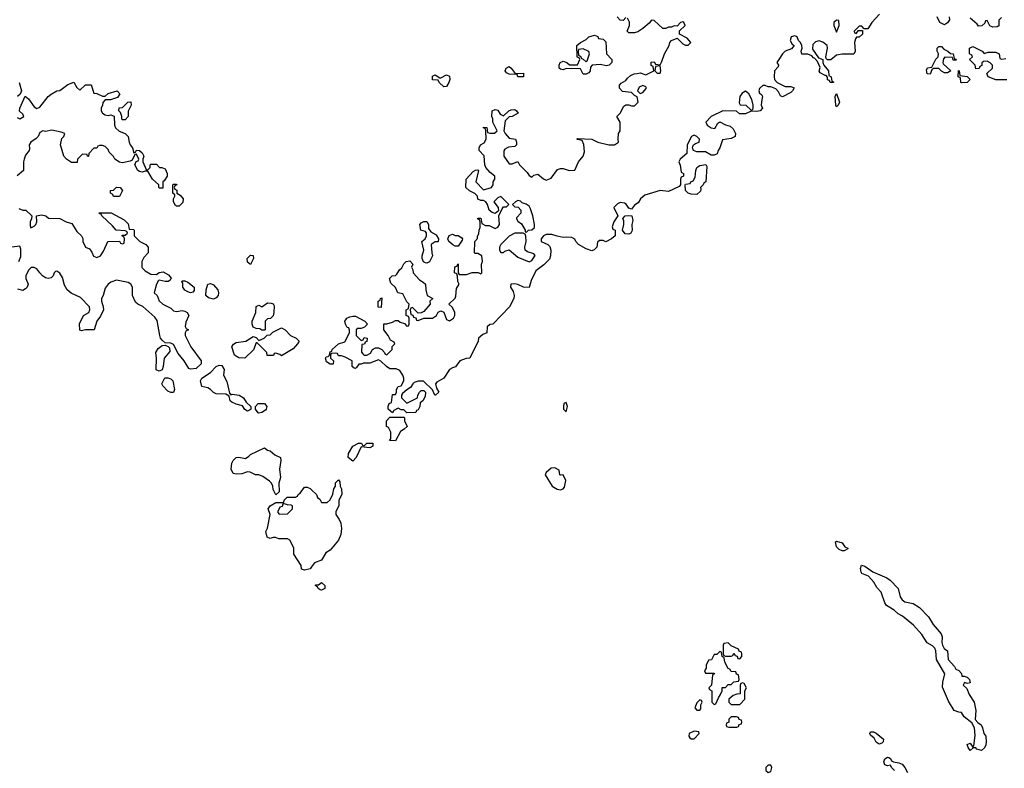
# Model space of a CAD drawing. Header units: inches. Extents: x 2601682 to 2755810, y 449311 to 584050.
# Tile 372 of 505: x 2707948 to 2714871, y 501264 to 506531. Entities that reach past the tile are written whole.
import ezdxf

# ---------------------------------------------------------------- set-up
doc = ezdxf.new("R2010")
doc.units = ezdxf.units.IN
doc.header["$MEASUREMENT"] = 0
doc.layers.add('C7500', color=7, linetype='Continuous')
doc.layers.add('C7510', color=7, linetype='Continuous')

msp = doc.modelspace()

# ---------------------------------------------------------------- linework, layer by layer
at = {"layer": 'C7500', "color": 2, "elevation": 2}
for points in [[(2707930, 505842), (2707950, 505834), (2707978, 505850), (2707970, 505866), (2707948, 505888), (2707948.4, 505908.4), (2707987.3, 505992.7), (2708010, 505974), (2708050, 505918), (2708070, 505906), (2708090, 505916), (2708148.7, 505990), (2708170, 506006), (2708210, 506031.3), (2708230, 506032), (2708286, 506074), (2708330, 506092), (2708350, 506054), (2708370, 506034), (2708410, 506072), (2708450, 506072), (2708470, 506014), (2708490, 506012), (2708530, 505994), (2708550, 505994), (2708570, 506012), (2708634, 506030), (2708652, 506010), (2708636.9, 505983.1), (2708587.3, 505967.3), (2708550, 505966), (2708532.7, 505947.3), (2708531.6, 505928.4), (2708522, 505910), (2708522, 505890), (2708530, 505874), (2708550, 505862), (2708570, 505858), (2708590, 505862), (2708612.7, 505852.7), (2708614, 505790), (2708622, 505770), (2708646.8, 505746.8), (2708690, 505731.3), (2708712, 505710), (2708718, 505670), (2708724.7, 505650), (2708742, 505630), (2708750, 505594), (2708762, 505598), (2708770, 505614), (2708791.3, 505611.3), (2708810, 505594), (2708822, 505570), (2708814, 505550), (2708814, 505530), (2708838, 505478), (2708850, 505474), (2708866, 505490), (2708866, 505510), (2708870, 505514), (2708910, 505514), (2708932, 505492), (2708948, 505492), (2708970, 505482), (2708984.7, 505450), (2708984.7, 505430), (2708963.6, 505396.4), (2708954, 505390), (2708954, 505346), (2708930, 505346), (2708926, 505350), (2708926, 505370), (2708882, 505410), (2708850, 505466), (2708830, 505466), (2708810, 505458), (2708790, 505462), (2708778, 505470), (2708758, 505510), (2708767.3, 505532.7), (2708782, 505538), (2708786, 505550), (2708770, 505586), (2708758, 505582), (2708738, 505542), (2708724.7, 505535.3), (2708670, 505524), (2708649.3, 505529.3), (2708618, 505550), (2708608.4, 505568.4), (2708578, 505598), (2708570, 505618), (2708550, 505638), (2708530, 505646), (2708510, 505646), (2708498, 505642), (2708490, 505626), (2708470, 505626), (2708434, 505590), (2708431.6, 505568.4), (2708426, 505570), (2708422, 505582), (2708390, 505586), (2708354, 505550), (2708352.7, 505527.3), (2708312.7, 505527.3), (2708278, 505550), (2708258, 505570), (2708235.3, 505650), (2708245.2, 505694.8), (2708258, 505710), (2708266, 505730), (2708240.4, 505740.4), (2708173.2, 505753.2), (2708130, 505744), (2708110, 505748), (2708090, 505738), (2708078, 505710), (2708064.5, 505695.5), (2708026, 505670), (2708016, 505650), (2708018, 505622), (2708014, 505610), (2707990, 505578), (2707980.4, 505550), (2707975.5, 505530), (2707976, 505470), (2707930, 505433.2)], [(2707944.7, 506090), (2707962, 506030), (2707952.7, 506007.3), (2707934, 505990)], [(2707942, 505202), (2707970, 505191.3), (2707992, 505190), (2708034, 505150), (2708032, 505130), (2708022, 505110), (2708021, 505081), (2708026, 505066), (2708050, 505078), (2708062, 505090), (2708068.7, 505110), (2708066, 505150), (2708102, 505158), (2708131.3, 505151.3), (2708150, 505134), (2708230, 505132), (2708274, 505110), (2708316, 505096), (2708350, 505042), (2708382, 505010), (2708392.7, 504992.7), (2708392, 504970), (2708411.6, 504931.6), (2708438.8, 504918.8), (2708455.3, 504895.3), (2708467.3, 504867.3), (2708490, 504858), (2708515.3, 504870), (2708536.5, 504903.5), (2708568.4, 504971.6), (2708650, 504974), (2708658, 504958), (2708670, 504954), (2708682, 504958), (2708686, 504990), (2708682, 505002), (2708666, 505010), (2708670, 505014), (2708690, 505014), (2708706, 505030), (2708702, 505042), (2708690, 505046), (2708626, 505050), (2708600.4, 505080.4), (2708526, 505150), (2708522, 505162), (2708510, 505166), (2708507.3, 505172.7), (2708591.6, 505171.6), (2708683.6, 505123.6), (2708710, 505094), (2708718, 505058), (2708750, 505054), (2708754, 505050), (2708754, 505010), (2708794, 504970), (2708834, 504950), (2708852, 504930), (2708852, 504890), (2708822, 504858), (2708806.8, 504830), (2708806, 504790), (2708810, 504784.7), (2708830, 504764.7), (2708870, 504741), (2708910, 504738), (2708930, 504751.3), (2708956.9, 504756.9), (2708995.3, 504735.3), (2709012.7, 504712.7), (2709003.6, 504696.4), (2708991.1, 504688.9), (2708970, 504688.7), (2708930, 504698), (2708924.7, 504695.3), (2708911.3, 504670), (2708894, 504610), (2708914, 504590), (2708930, 504554), (2708954, 504530), (2709010, 504502), (2709030, 504482), (2709050, 504478), (2709090, 504486), (2709110, 504481), (2709124.7, 504470), (2709138, 504450), (2709116, 504404), (2709112, 504372), (2709118, 504358), (2709134, 504350), (2709118, 504342), (2709112, 504328), (2709111.3, 504310), (2709151, 504230), (2709224.7, 504130), (2709224.7, 504110), (2709190, 504077.2), (2709150, 504073.2), (2709138, 504078), (2709105.2, 504130), (2709063.2, 504183.2), (2709030, 504246), (2709010, 504255.3), (2708970, 504258), (2708950, 504275.3), (2708939, 504290), (2708933.2, 504310), (2708915.6, 504415.6), (2708898, 504438), (2708814, 504514), (2708778, 504530), (2708763.2, 504543.2), (2708741.2, 504590), (2708741.2, 504650), (2708729, 504670), (2708710, 504682.7), (2708630, 504698), (2708590, 504683.7), (2708570.8, 504670), (2708550, 504642), (2708534.8, 504590), (2708522.8, 504570), (2708522.8, 504550), (2708536.3, 504510), (2708537.3, 504490), (2708515.9, 504444.1), (2708490.9, 504409.1), (2708471.3, 504350), (2708410, 504349), (2708383.1, 504343.1), (2708370, 504346), (2708369.4, 504390.6), (2708398, 504450), (2708434, 504470), (2708442, 504490), (2708439, 504510), (2708375.5, 504575.5), (2708310, 504606), (2708282.7, 504630), (2708263, 504663), (2708250, 504718), (2708230, 504748.7), (2708210, 504762), (2708201, 504759), (2708191.1, 504748.9), (2708184.7, 504730), (2708170, 504715.3), (2708149.3, 504709.3), (2708130, 504715.3), (2708109.2, 504729.2), (2708089.4, 504749.4), (2708070, 504779), (2708050, 504788.7), (2708030, 504788.7), (2708010, 504768), (2707991.3, 504730), (2707991.3, 504710), (2708006.8, 504670), (2708000.7, 504650), (2707990, 504637.2), (2707970, 504626.6), (2707934.8, 504634.8)], [(2707942, 504830), (2707955.3, 504864.7), (2707956, 504916), (2707950, 504938), (2707894, 504930)], [(2710000, 502681.6), (2709990, 502668.7), (2709950, 502658), (2709930, 502666), (2709928, 502690), (2709875.3, 502770), (2709874.6, 502814.6), (2709848.4, 502868.4), (2709830, 502878), (2709770, 502878), (2709747.3, 502887.3), (2709730, 502888), (2709710, 502882), (2709688.7, 502890), (2709678, 502930), (2709690, 502954), (2709708.7, 503050), (2709695.3, 503090), (2709708.9, 503111.1), (2709750, 503134), (2709806, 503134), (2709808.4, 503151.6), (2709828.4, 503171.6), (2709887.3, 503172.7), (2709902, 503178), (2709906, 503190), (2709920.4, 503199.6), (2709950, 503242), (2709970, 503242), (2709990, 503232), (2710000, 503222.5)]]:
    msp.add_lwpolyline(points, dxfattribs=at)
for points in [[(2708670, 505826), (2708666, 505830), (2708666, 505850), (2708658, 505878), (2708646, 505890), (2708648.4, 505911.6), (2708670, 505914), (2708708.4, 505951.6), (2708730, 505952), (2708731.1, 505928.9), (2708711.6, 505888.4), (2708711.3, 505850), (2708690, 505826)], [(2708650, 505286), (2708607.3, 505287.3), (2708602, 505302), (2708586, 505310), (2708586, 505330), (2708607.3, 505332.7), (2708630, 505352), (2708654, 505350), (2708672, 505330)], [(2709050, 505218), (2709043.1, 505223.1), (2709028.7, 505250), (2709028.7, 505271.3), (2709038, 505290), (2709038, 505298), (2709026, 505310), (2709026, 505370), (2709030, 505374), (2709050, 505374), (2709054, 505370), (2709038, 505362), (2709034, 505350), (2709038, 505338), (2709052.7, 505332.7), (2709054, 505310), (2709076.9, 505296.9), (2709098, 505270), (2709095.3, 505244.7), (2709070, 505218)], [(2709570, 504808), (2709550, 504826), (2709548, 504850), (2709570, 504874), (2709590, 504872), (2709591.3, 504850)], [(2709150, 504609.2), (2709130, 504615.3), (2709109.1, 504629.1), (2709095.3, 504650), (2709096.4, 504676.4), (2709088, 504690), (2709090, 504694), (2709110, 504694), (2709130, 504684.7), (2709176, 504650), (2709175.3, 504624.7), (2709165.4, 504614.6)], [(2709310, 504565.2), (2709274.6, 504574.6), (2709258, 504590), (2709259, 504630), (2709270, 504671.3), (2709290, 504676), (2709310, 504666), (2709340.7, 504630), (2709346.8, 504610), (2709342.8, 504590), (2709330, 504574)], [(2709650, 504346), (2709636.4, 504356.4), (2709610, 504358), (2709590, 504368), (2709582, 504390), (2709582, 504410), (2709608.7, 504470), (2709610, 504514), (2709630, 504522), (2709650, 504512), (2709690, 504538), (2709716.9, 504536.9), (2709731.1, 504531.1), (2709736.9, 504516.9), (2709736, 504470), (2709730, 504448), (2709711.1, 504428.9), (2709690, 504426), (2709674, 504410), (2709674, 504350), (2709670, 504346)], [(2709790, 504166), (2709776.4, 504176.4), (2709750, 504186), (2709738, 504182), (2709731.6, 504168.4), (2709688, 504168), (2709686, 504190), (2709618, 504258), (2709610, 504258), (2709592.7, 504207.3), (2709530, 504149), (2709490, 504153.2), (2709458, 504170), (2709439, 504230), (2709452.5, 504247.5), (2709470, 504258.8), (2709538, 504270), (2709590, 504302), (2709610, 504294), (2709630, 504274), (2709666, 504290), (2709687.3, 504312.7), (2709710, 504314), (2709728.4, 504331.6), (2709790, 504362), (2709814, 504350), (2709852, 504310), (2709892, 504290), (2709914, 504270), (2709902, 504250), (2709870, 504215.3)], [(2708930, 504058), (2708908.4, 504068.4), (2708909.3, 504150), (2708905.2, 504190), (2708922, 504218), (2708950, 504238), (2708970, 504242), (2708992.7, 504232.7), (2709002, 504222), (2709003.6, 504196.4), (2708964.7, 504150), (2708958, 504090), (2708950, 504068)], [(2709432.7, 503892.7), (2709443.1, 503896.9), (2709490.6, 503890.6), (2709522, 503870), (2709541, 503841), (2709574, 503810), (2709574, 503790), (2709570, 503788), (2709550, 503778), (2709530, 503788.7), (2709515.3, 503815.3), (2709470, 503825.2), (2709440.2, 503840.2), (2709428.7, 503850), (2709422, 503882), (2709396.5, 503896.5), (2709330, 503899.3), (2709310, 503909.2), (2709290, 503929.2), (2709270, 503941.2), (2709229.3, 503949.3), (2709219, 503990), (2709228.7, 504010), (2709288.7, 504050), (2709329.4, 504090.6), (2709350, 504101), (2709370, 504098), (2709386, 504070), (2709381, 504030), (2709404.7, 503984.7), (2709423.6, 503903.6)], [(2709010, 503908), (2708990, 503918), (2708954.6, 503954.6), (2708948, 503970), (2708969, 504011), (2708990.9, 504010.9), (2709010, 504004.7), (2709024.7, 503990), (2709036, 503930), (2709030, 503908.7)], [(2709630, 503762), (2709624.7, 503764.7), (2709606, 503790), (2709606, 503810), (2709626, 503830), (2709670, 503831.3), (2709684.7, 503810), (2709682, 503790), (2709676.9, 503783.1), (2709650, 503768)], [(2709750, 503188), (2709730, 503226), (2709728, 503250), (2709718, 503270), (2709704.7, 503284.7), (2709658, 503318), (2709630, 503329), (2709606, 503330), (2709568.9, 503348.9), (2709550, 503349), (2709510, 503335.1), (2709473.6, 503333.6), (2709450, 503338), (2709434, 503370), (2709439, 503410), (2709449.4, 503430.6), (2709469.5, 503450.5), (2709490, 503454), (2709535.3, 503444.7), (2709560.4, 503459.6), (2709570, 503472), (2709670, 503518), (2709690, 503502), (2709710, 503498), (2709742, 503470), (2709782, 503450), (2709784.7, 503430), (2709774.8, 503370), (2709781, 503310), (2709771.3, 503270), (2709772, 503210)], [(2709810, 503126), (2709798, 503122), (2709792.7, 503107.3), (2709778, 503102), (2709762, 503070), (2709763.6, 503063.6), (2709772.7, 503052.7), (2709830, 503054), (2709866, 503090), (2709866, 503110), (2709856.4, 503116.4), (2709830, 503118)]]:
    msp.add_lwpolyline(points, close=True, dxfattribs=at)
at = {"layer": 'C7510', "color": 2, "elevation": 2}
for points in [[(2713994, 506570), (2713938, 506510), (2713910, 506466), (2713886, 506466), (2713870, 506486), (2713850, 506486), (2713814, 506450), (2713818, 506438), (2713830, 506434), (2713846, 506454), (2713874, 506454), (2713874, 506430), (2713850, 506408.7), (2713832, 506408), (2713823.6, 506396.4), (2713818, 506370), (2713822, 506310), (2713812, 506288), (2713730.9, 506289.1), (2713690, 506282), (2713650.7, 506249.3), (2713628, 506248), (2713618, 506258), (2713615.3, 506270), (2713628, 506330), (2713626, 506350), (2713593.6, 506373.6), (2713570, 506382), (2713544, 506376), (2713524.5, 506355.5), (2713523, 506323), (2713563.6, 506263.6), (2713594, 506250), (2713594, 506230), (2713602, 506210), (2713634, 506170), (2713638, 506138), (2713654, 506130), (2713658, 506098), (2713670, 506094), (2713670, 506088), (2713646, 506090), (2713642, 506102), (2713628.4, 506108.4), (2713627.3, 506127.3), (2713618, 506138), (2713610, 506138), (2713576.4, 506156.4), (2713569, 506169), (2713575.3, 506195.3), (2713556.4, 506236.4), (2713539, 506259), (2713530, 506262), (2713516.5, 506276.5), (2713490, 506288.7), (2713447.3, 506287.3), (2713442, 506310), (2713448.7, 506330), (2713448, 506350), (2713438, 506370), (2713424, 506384), (2713415.3, 506410), (2713397.2, 506417.2), (2713372, 506410), (2713364, 506384), (2713379.6, 506359.6), (2713394, 506350), (2713374.8, 506325.2), (2713330, 506308.7), (2713311.3, 506290), (2713284.7, 506250), (2713272, 506230), (2713282, 506210), (2713279.6, 506200.4), (2713254, 506170), (2713252, 506130), (2713254, 506110), (2713274, 506090), (2713330, 506062), (2713370, 506062), (2713392.7, 506052.7), (2713382, 506030), (2713370, 506018), (2713310, 505988.7), (2713296.4, 505996.4), (2713284, 506024), (2713264, 506044), (2713230, 506058), (2713210, 506058), (2713190, 506068), (2713172.7, 506067.3), (2713150, 506046), (2713144.7, 506030), (2713150, 506014), (2713163.6, 506003.6), (2713171.3, 505990), (2713164.7, 505970), (2713162, 505930), (2713170.9, 505909.1), (2713154, 505890), (2713130, 505886), (2713090, 505888), (2713050, 505868.7), (2713008.9, 505868.9), (2712987.3, 505887.3), (2712891.1, 505888.9), (2712810, 505848.7), (2712772, 505810), (2712782, 505790), (2712810, 505771.3), (2712834.6, 505765.4), (2712856.4, 505803.6), (2712870, 505811.3), (2712910, 505791), (2712942.8, 505782.8), (2712963.5, 505763.5), (2712981, 505730), (2712978, 505710), (2712950, 505694), (2712890, 505686), (2712871.3, 505630), (2712858, 505610), (2712852.7, 505587.3), (2712830, 505578), (2712810, 505578), (2712770, 505602), (2712710, 505602), (2712686, 505610), (2712678, 505630), (2712680.4, 505639.6), (2712686, 505650), (2712700.2, 505659.8), (2712726, 505670), (2712728, 505690), (2712710, 505708), (2712690, 505718), (2712671.6, 505708.4), (2712642, 505650), (2712638, 505590), (2712592, 505550), (2712582, 505530), (2712592.7, 505507.3), (2712598, 505458), (2712614, 505450), (2712614, 505430), (2712598, 505422), (2712594, 505410), (2712594, 505370), (2712583.6, 505356.4), (2712510, 505322), (2712450, 505329), (2712342.8, 505297.2), (2712312, 505270), (2712296.9, 505243.1), (2712270, 505226), (2712250, 505198), (2712230, 505206), (2712213.2, 505233.2), (2712200.2, 505240.2), (2712170, 505244), (2712150, 505235.3), (2712124.7, 505210), (2712154, 505150), (2712124.7, 505110), (2712114, 505074), (2712118, 505058), (2712134, 505050), (2712134, 505010), (2712110, 504988.7), (2712070, 504969), (2712050, 504978), (2712023.6, 504976.4), (2712010, 504966), (2712006, 504930), (2711987.5, 504912.5), (2711970, 504905.2), (2711930, 504918.4), (2711877.2, 504950), (2711859, 504970), (2711850, 504988), (2711830, 504998), (2711790, 505002), (2711770, 504999), (2711727.2, 505007.2), (2711690, 505020.9), (2711650, 505019), (2711632, 505010), (2711614, 504990), (2711614, 504970), (2711662, 504950), (2711675.2, 504935.2), (2711682, 504910), (2711681, 504870), (2711674, 504846), (2711633, 504807), (2711576.9, 504763.1), (2711543.5, 504696.5), (2711530, 504648), (2711491.3, 504648.7), (2711450, 504669), (2711430, 504673.2), (2711402, 504670), (2711398, 504650), (2711418, 504618), (2711424.7, 504590), (2711422, 504570), (2711392, 504510), (2711274, 504390), (2711252.7, 504387.3), (2711234, 504370), (2711232.7, 504327.3), (2711203.6, 504316.4), (2711174, 504290), (2711172, 504270), (2711112, 504150), (2711087.3, 504147.3), (2711042, 504130), (2711011.1, 504088.9), (2710990, 504082), (2710970.9, 504069.1), (2710930, 504008.7), (2710879.8, 503980.2), (2710871.6, 503968.4), (2710878, 503938), (2710894, 503910), (2710871.6, 503888.4), (2710866, 503890), (2710850, 503926), (2710788.4, 503988.4), (2710750, 503988.7), (2710722, 503978), (2710712, 503970), (2710696.9, 503943.1), (2710670, 503928), (2710639.6, 503900.4), (2710632, 503890), (2710632, 503870), (2710670, 503834), (2710746, 503870), (2710748, 503890), (2710758, 503910), (2710770, 503922), (2710790, 503922), (2710802, 503910), (2710799.6, 503880.4), (2710782, 503850), (2710764.7, 503835.3), (2710762, 503810), (2710750, 503786), (2710738, 503782), (2710732.7, 503767.3), (2710670, 503766), (2710650, 503786), (2710630, 503786), (2710610, 503798), (2710578, 503782), (2710570, 503766), (2710538, 503790), (2710538, 503810), (2710546, 503830), (2710562, 503838), (2710570, 503894), (2710590, 503894), (2710598, 503910), (2710598, 503930), (2710608, 503950), (2710630, 503954), (2710648, 503990), (2710648.7, 504010), (2710642, 504030), (2710622, 504062), (2710595.3, 504075.3), (2710550, 504075.3), (2710528, 504090), (2710488.4, 504128.4), (2710470, 504138), (2710410, 504115.3), (2710364.7, 504115.3), (2710350, 504108), (2710332.7, 504107.3), (2710316.9, 504083.1), (2710310, 504078), (2710300.4, 504080.4), (2710286, 504090), (2710286, 504130), (2710236.4, 504156.4), (2710210, 504166), (2710190, 504166), (2710182, 504182), (2710170, 504186), (2710138, 504182), (2710134, 504170), (2710134, 504150), (2710154, 504130), (2710152.7, 504107.3), (2710130, 504108), (2710104.7, 504124.7), (2710098, 504150), (2710102, 504158), (2710118, 504162), (2710126, 504170), (2710130, 504194), (2710142, 504198), (2710146, 504210), (2710189.1, 504250.9), (2710235.3, 504264.7), (2710256.4, 504303.6), (2710268, 504330), (2710267.3, 504347.3), (2710262, 504362), (2710250, 504366), (2710238, 504390), (2710235.3, 504410), (2710240.2, 504419.8), (2710249.1, 504430.9), (2710270, 504441), (2710290, 504446), (2710310, 504444.7), (2710374, 504410), (2710394, 504390), (2710371.3, 504368.7), (2710350, 504358), (2710322, 504358), (2710314, 504350), (2710314, 504310), (2710350, 504274), (2710362, 504278), (2710370, 504294), (2710392, 504290), (2710390, 504266), (2710378, 504262), (2710371.6, 504248.4), (2710354, 504246), (2710351.6, 504191.6), (2710359.6, 504179.6), (2710370, 504172), (2710390, 504172), (2710414.6, 504185.4), (2710428.7, 504211.3), (2710450, 504222), (2710470, 504222), (2710494, 504210), (2710514, 504190), (2710518, 504178), (2710530, 504174), (2710566, 504210), (2710568, 504232), (2710586, 504250), (2710582, 504262), (2710556.4, 504276.4), (2710538, 504310), (2710508, 504350), (2710508.7, 504391.3), (2710530, 504392), (2710570, 504402), (2710590, 504414), (2710610, 504414), (2710623.6, 504403.6), (2710652.7, 504392.7), (2710670, 504374), (2710682, 504378), (2710686, 504390), (2710686, 504430), (2710682, 504442), (2710666, 504450), (2710666, 504490), (2710682, 504498), (2710686, 504530), (2710670, 504546), (2710642, 504602), (2710606, 504610), (2710590, 504646), (2710558, 504678), (2710548, 504710), (2710566, 504730), (2710590, 504732), (2710600.4, 504739.6), (2710618, 504770), (2710634.6, 504785.4), (2710650, 504814), (2710666, 504830), (2710690, 504834), (2710711.6, 504811.6), (2710702, 504790), (2710711.6, 504771.6), (2710714, 504750), (2710759.8, 504699.8), (2710785.4, 504685.4), (2710802, 504670), (2710804.7, 504630), (2710814, 504590), (2710854, 504570), (2710832, 504550), (2710834, 504530), (2710790, 504478), (2710771.6, 504468.4), (2710750, 504466), (2710710, 504506), (2710698, 504502), (2710694, 504490), (2710698, 504458), (2710712.7, 504452.7), (2710718, 504438), (2710732.7, 504432.7), (2710738, 504418), (2710750, 504414), (2710790, 504432), (2710850, 504432), (2710878, 504450), (2710890, 504474), (2710910, 504482), (2710930, 504474), (2710950, 504422), (2710970, 504412), (2710998, 504430), (2711008, 504450), (2711008, 504470), (2710990, 504506), (2710966, 504530), (2711008.9, 504571.1), (2711014.6, 504585.4), (2711020.4, 504639.6), (2711038, 504670), (2711028, 504688), (2711027.3, 504727.3), (2711022, 504742), (2711006, 504750), (2711008.4, 504791.6), (2711022, 504798), (2711030, 504814), (2711032, 504750), (2711038, 504738), (2711090, 504738), (2711130, 504752), (2711172, 504752), (2711190, 504742), (2711198, 504750), (2711195.3, 504810), (2711202, 504830), (2711198, 504870), (2711170, 504886), (2711150, 504886), (2711146, 504890), (2711148, 504970), (2711167.3, 504992.7), (2711167.3, 505007.3), (2711176.4, 505023.6), (2711178, 505050), (2711186, 505070), (2711186, 505110), (2711182, 505122), (2711166, 505130), (2711170, 505134), (2711190, 505134), (2711198, 505098), (2711223.6, 505083.6), (2711250, 505082), (2711290, 505062), (2711310, 505072), (2711322, 505090), (2711318, 505150), (2711340.2, 505199.8), (2711350, 505214), (2711370, 505214), (2711386, 505230), (2711330, 505286), (2711310, 505278), (2711282, 505250), (2711312, 505210), (2711314, 505186), (2711292, 505168), (2711270, 505175.3), (2711248, 505190), (2711238, 505230), (2711226, 505250), (2711210, 505258), (2711190, 505258), (2711170, 505268), (2711166, 505290), (2711148.4, 505308.4), (2711110, 505326), (2711086, 505350), (2711088, 505410), (2711136.4, 505463.6), (2711152.7, 505472.7), (2711170, 505474), (2711174, 505470), (2711154, 505390), (2711210, 505334), (2711266, 505350), (2711278, 505370), (2711278, 505390), (2711288, 505410), (2711288, 505430), (2711256.4, 505456.4), (2711226, 505490), (2711218, 505510), (2711214, 505574), (2711178, 505610), (2711178, 505630), (2711188, 505650), (2711214.6, 505665.4), (2711228, 505690), (2711226, 505750), (2711222, 505762), (2711208, 505770), (2711210, 505774), (2711232.7, 505772.7), (2711238, 505738), (2711252.7, 505732.7), (2711287.3, 505732.7), (2711306, 505750), (2711275.3, 505810), (2711274.6, 505834.6), (2711268.7, 505850), (2711269.1, 505890.9), (2711290, 505898), (2711310, 505894), (2711325.4, 505865.4), (2711350, 505854), (2711386, 505890), (2711403.1, 505896.9), (2711430, 505898), (2711442, 505890), (2711452.7, 505872.7), (2711410, 505849), (2711390, 505848), (2711361, 505819), (2711352, 505750), (2711362, 505730), (2711390, 505698), (2711434, 505690), (2711442, 505670), (2711442, 505650), (2711430, 505638), (2711385.4, 505634.6), (2711359.6, 505620.4), (2711351.6, 505608.4), (2711351.3, 505570), (2711390, 505518), (2711410, 505516), (2711450, 505534), (2711462, 505510), (2711516.9, 505456.9), (2711530, 505434), (2711550, 505422), (2711564, 505436), (2711590, 505444.7), (2711630, 505411.3), (2711650, 505402), (2711684, 505416), (2711730, 505478), (2711750, 505484.7), (2711770, 505484.7), (2711811.1, 505471.1), (2711850, 505472), (2711876, 505530), (2711909.2, 505570), (2711918.6, 505601.4), (2711914, 505654), (2711902, 505682), (2711870, 505688), (2711866, 505690), (2711870, 505694), (2711970, 505691), (2712014, 505670), (2712091.1, 505651.1), (2712130, 505651.3), (2712158, 505670), (2712155.3, 505690), (2712159, 505730), (2712168.7, 505750), (2712168.9, 505808.9), (2712146, 505850), (2712170, 505874), (2712196.4, 505923.6), (2712210, 505932), (2712230, 505932), (2712250, 505924.7), (2712270, 505926), (2712295.3, 505950), (2712288.4, 505988.4), (2712270, 505998), (2712250, 506018), (2712185.2, 506025.2), (2712166, 506050), (2712166, 506070), (2712176.4, 506083.6), (2712210, 506102), (2712221.2, 506118.8), (2712242.7, 506137.3), (2712269, 506151), (2712290, 506151.3), (2712310, 506158), (2712350, 506142), (2712406, 506170), (2712402, 506202), (2712388.4, 506208.4), (2712388.4, 506231.6), (2712410, 506234), (2712418, 506218), (2712450, 506214), (2712463.1, 506236.9), (2712482, 506290), (2712514, 506350), (2712519, 506370), (2712530, 506384.7), (2712570, 506402), (2712610, 506362), (2712630, 506352), (2712647.3, 506352.7), (2712666, 506370), (2712640.4, 506400.4), (2712588, 506428), (2712587.3, 506452.7), (2712626, 506490), (2712618, 506510), (2712610, 506515.3), (2712594, 506510), (2712570, 506486), (2712550, 506488), (2712530, 506478), (2712510, 506478), (2712490, 506468), (2712470, 506468), (2712410, 506526), (2712390, 506528), (2712374, 506506), (2712330, 506468.7), (2712294.4, 506445.6), (2712270, 506439), (2712230, 506438), (2712218, 506450), (2712235.3, 506490), (2712234.6, 506514.6), (2712222, 506542)], [(2712210, 506546), (2712190, 506526), (2712170, 506528), (2712148, 506550)], [(2714482, 506550), (2714484.7, 506530), (2714470, 506508.7), (2714450, 506495.3), (2714418, 506510), (2714398, 506550)], [(2714850, 506546), (2714832.7, 506527.3), (2714831.6, 506488.4), (2714819.6, 506480.4), (2714790, 506478), (2714768.4, 506488.4), (2714750, 506526), (2714738, 506522), (2714732.7, 506507.3), (2714712.7, 506487.3), (2714690, 506486), (2714680.4, 506500.4), (2714630, 506542)], [(2714888, 506108), (2714810, 506108.7), (2714758, 506130), (2714748.4, 506151.6), (2714788, 506190), (2714788, 506210), (2714770, 506228), (2714750, 506238), (2714723.6, 506236.4), (2714712.7, 506227.3), (2714711.6, 506208.4), (2714698, 506202), (2714692.7, 506187.3), (2714670, 506186), (2714666, 506210), (2714626, 506250), (2714646, 506270), (2714642, 506282), (2714626, 506290), (2714626, 506330), (2714650, 506342), (2714714, 506310), (2714730, 506294), (2714756.4, 506303.6), (2714810, 506302), (2714834, 506290), (2714838, 506258), (2714850, 506254), (2714882, 506258)], [(2710000, 503222.5), (2710034, 503190), (2710042, 503170), (2710058, 503158), (2710070, 503134), (2710110, 503134), (2710130, 503154), (2710150, 503194), (2710158, 503230), (2710168, 503250), (2710168.4, 503271.6), (2710190, 503294), (2710199.6, 503279.6), (2710202, 503250), (2710211.1, 503231.1), (2710212, 503190), (2710192, 503150), (2710192, 503110), (2710172, 503070), (2710171.3, 503050), (2710195.3, 503015.3), (2710206, 502990), (2710210.8, 502950.8), (2710206, 502910), (2710190, 502868.7), (2710130, 502798), (2710099.6, 502780.4), (2710071.3, 502728.7), (2710022, 502710), (2710000, 502681.6)], [(2714099, 501250), (2714078, 501270), (2714070, 501286), (2714050, 501282), (2714030, 501288.7), (2714024, 501310), (2714030, 501332), (2714050, 501342), (2714059.6, 501339.6), (2714070, 501334), (2714078, 501318), (2714090.8, 501310.8), (2714130, 501304), (2714152.7, 501292.7), (2714171, 501270), (2714190, 501234)]]:
    msp.add_lwpolyline(points, dxfattribs=at)
at = {"layer": 'C7510', "color": 2}
for points, elevation in [([(2713690, 506528), (2713672, 506510), (2713671.3, 506490), (2713690, 506442), (2713708.7, 506490), (2713706, 506526)], 2), ([(2712074.4, 506205.6), (2712030, 506215.3), (2711974, 506210), (2711962, 506198), (2711958, 506170), (2711950, 506158), (2711930, 506148.7), (2711908.7, 506148.7), (2711890, 506186), (2711790, 506188), (2711770, 506178), (2711750, 506182), (2711742, 506190), (2711742, 506210), (2711749.2, 506230.8), (2711770, 506238), (2711794, 506230), (2711812.7, 506212.7), (2711870, 506214), (2711886, 506250), (2711882, 506262), (2711870, 506266), (2711867.3, 506272.7), (2711866, 506350), (2711890, 506371.3), (2711930, 506391.3), (2711950, 506411), (2711990, 506422), (2712012.7, 506412.7), (2712018, 506398), (2712050, 506394), (2712070, 506374), (2712074, 506290), (2712111.6, 506251.6), (2712112, 506230), (2712092, 506210)], 2), ([(2711910, 506326), (2711878, 506322), (2711874, 506310), (2711878, 506278), (2711890, 506274), (2711898, 506258), (2711910, 506254), (2711930, 506234), (2711938, 506242), (2711955.3, 506290), (2711950, 506306)], 2), ([(2714510, 506246), (2714506, 506266), (2714452.7, 506267.3), (2714443.6, 506256.4), (2714438, 506230), (2714441, 506221), (2714494, 506170), (2714470, 506158), (2714450, 506158), (2714430, 506168), (2714410, 506188), (2714372.7, 506187.3), (2714362, 506178), (2714350, 506148), (2714328, 506150), (2714323.1, 506176.9), (2714330, 506192), (2714362, 506198), (2714390, 506254), (2714406, 506270), (2714408, 506290), (2714398, 506310), (2714398, 506330), (2714410, 506342), (2714430, 506342), (2714444.7, 506324.7), (2714474, 506310), (2714492, 506292), (2714512, 506290), (2714518, 506258), (2714530, 506254), (2714532.7, 506247.3)], 2), ([(2711432.7, 506152.7), (2711490, 506154), (2711490, 506128), (2711450, 506128), (2711446, 506146), (2711388.7, 506148.7), (2711370, 506158), (2711362, 506170), (2711369, 506190), (2711390, 506201), (2711404.7, 506190)], 2), ([(2712450, 506206), (2712418, 506202), (2712414, 506170), (2712430, 506154), (2712450, 506154), (2712455.3, 506170)], 2), ([(2714570, 506086), (2714566, 506090), (2714562, 506122), (2714546, 506130), (2714547.3, 506172.7), (2714554, 506170), (2714558, 506138), (2714610, 506132), (2714631, 506111), (2714610, 506088)], 2), ([(2710930, 506058), (2710898, 506090), (2710890, 506106), (2710850, 506108), (2710850, 506134), (2710870, 506142), (2710902, 506122), (2710910, 506122), (2710950, 506142), (2710970, 506134), (2710971.3, 506110), (2710966, 506090), (2710950, 506062)], 2), ([(2712330, 506068), (2712303.5, 506056.5), (2712292, 506030), (2712310, 506012), (2712330, 506018), (2712354, 506050), (2712350, 506058)], 2), ([(2713050, 506028.7), (2713027.1, 506012.9), (2713011.3, 505990), (2713005.4, 505945.4), (2713012.7, 505932.7), (2713054, 505930), (2713090, 505894), (2713102, 505898), (2713106, 505910), (2713106, 505930), (2713095.3, 505970), (2713075.3, 506010)], 2), ([(2713690, 505918), (2713685.2, 505930), (2713682, 505990), (2713690, 506012), (2713710.7, 505950), (2713702, 505930)], 2), ([(2712710, 505302), (2712670, 505304), (2712648, 505310), (2712628.7, 505330), (2712626, 505370), (2712630, 505374), (2712662, 505378), (2712666, 505390), (2712682, 505398), (2712696.4, 505423.6), (2712701.2, 505470), (2712710, 505491.3), (2712730, 505506), (2712771.3, 505511.3), (2712778, 505498), (2712772, 505390), (2712758, 505382), (2712754, 505370), (2712734, 505350), (2712738, 505338), (2712735.3, 505324.7)], 2), ([(2711450, 505258), (2711434, 505250), (2711414, 505230), (2711430, 505214), (2711452.7, 505212.7), (2711471.6, 505191.6), (2711472, 505170), (2711442, 505138), (2711442, 505130), (2711450, 505114), (2711475.3, 505095.3), (2711502, 505050), (2711502, 505042), (2711510, 505034), (2711526, 505050), (2711550, 505052), (2711568, 505070), (2711568.7, 505090), (2711555.3, 505150), (2711540.2, 505200.2), (2711530, 505218), (2711510, 505234), (2711482, 505242), (2711470, 505255.3)], 2), ([(2710810, 504818), (2710800.4, 504820.4), (2710787.3, 504827.3), (2710778, 504850), (2710778, 504870), (2710788.7, 504910), (2710775.3, 504970), (2710798, 504990), (2710808, 505010), (2710808, 505030), (2710802, 505042), (2710768, 505050), (2710762, 505090), (2710770, 505102), (2710790, 505112), (2710811.1, 505111.1), (2710822, 505090), (2710822, 505062), (2710839.6, 505039.6), (2710876.9, 505016.9), (2710892, 504990), (2710891, 504969), (2710870, 504968), (2710842, 504950), (2710844.7, 504890), (2710851.3, 504870), (2710830, 504828)], 2), ([(2712230, 505021.2), (2712205.2, 505025.2), (2712186, 505050), (2712195.3, 505090), (2712195.3, 505115.3), (2712188, 505132), (2712206, 505150), (2712230, 505154), (2712251.3, 505151.3), (2712258, 505118), (2712251, 505090), (2712253.2, 505046.8), (2712244.7, 505030)], 2), ([(2711010, 504938), (2710994, 504946), (2710966, 504970), (2710958, 504990), (2710967.3, 505012.7), (2710990, 505022), (2711010, 505012), (2711031.6, 505011.6), (2711056.9, 504996.9), (2711062, 504990), (2711059.6, 504980.4), (2711030, 504938)], 2), ([(2711488, 505028), (2711430, 505028), (2711390, 505008), (2711332, 504950), (2711322, 504930), (2711322, 504910), (2711330, 504894), (2711350, 504894), (2711358, 504902), (2711390, 504911.3), (2711450, 504861), (2711530, 504826.8), (2711550, 504836), (2711572.9, 504872.9), (2711564, 504884), (2711518, 504898), (2711502, 504910), (2711499, 504930), (2711508, 504970), (2711507.3, 505007.3), (2711502, 505022)], 2), ([(2710490, 504506), (2710468.7, 504508.7), (2710468, 504550), (2710482, 504558), (2710486, 504570), (2710494, 504574)], 2), ([(2711790, 503838), (2711774, 503830), (2711772, 503810), (2711772, 503790), (2711790, 503772), (2711799, 503810)], 6), ([(2710590, 503568), (2710548, 503570), (2710558, 503582), (2710558, 503630), (2710542, 503662), (2710526, 503670), (2710528, 503710), (2710550, 503734), (2710650, 503734), (2710654, 503730), (2710654, 503710), (2710672, 503670), (2710652, 503650), (2710625.4, 503634.6)], 2), ([(2710370, 503534), (2710388.4, 503551.6), (2710431.1, 503551.1), (2710432, 503530), (2710410, 503518), (2710350, 503526), (2710314, 503450), (2710290, 503426), (2710258, 503450), (2710260.4, 503479.6), (2710289.3, 503530.7), (2710330, 503552), (2710351.6, 503551.6), (2710358, 503538)], 2), ([(2711710, 503378), (2711683.6, 503376.4), (2711650, 503346), (2711642, 503330), (2711691.3, 503250), (2711727.5, 503227.5), (2711750, 503224), (2711770, 503231), (2711778.4, 503241.6), (2711789, 503290), (2711770, 503328), (2711750, 503326), (2711746, 503330), (2711742, 503362)], 6), ([(2713730, 502794), (2713710, 502802.7), (2713690, 502822), (2713683.1, 502856.9), (2713690, 502862), (2713730.7, 502850.7), (2713750, 502822), (2713770, 502814), (2713770, 502808), (2713744.7, 502795.3)], 2), ([(2714572.7, 501912.7), (2714587.3, 501912.7), (2714610, 501904.7), (2714624.7, 501890), (2714630, 501866), (2714610, 501862), (2714590, 501868), (2714581, 501850), (2714606, 501826), (2714623.5, 501783.5), (2714658, 501730), (2714671, 501670), (2714666.8, 501606.8), (2714685.5, 501585.5), (2714706.8, 501570), (2714717.3, 501550), (2714727.3, 501510), (2714741, 501490), (2714744, 501450), (2714740.7, 501430), (2714730.6, 501409.4), (2714710, 501388.7), (2714678, 501398), (2714670, 501408), (2714652.7, 501407.3), (2714630, 501389.2), (2714615.3, 501410), (2714610, 501431.3), (2714630, 501442), (2714650, 501414), (2714656.4, 501423.6), (2714665.6, 501494.4), (2714660.9, 501550), (2714643.2, 501583.2), (2714587.5, 501627.5), (2714570, 501658), (2714550, 501659), (2714519, 501670), (2714477.5, 501737.5), (2714436, 501836), (2714438, 501870), (2714452.7, 501930), (2714392.7, 502030), (2714389.4, 502090), (2714382.7, 502110), (2714365.8, 502125.8), (2714328.1, 502148.1), (2714290, 502206), (2714231.2, 502271.2), (2714153.6, 502333.6), (2714125.2, 502350), (2714096.6, 502376.6), (2714042, 502410), (2714030, 502428), (2714003.7, 502503.7), (2713975.3, 502535.3), (2713953.4, 502573.4), (2713916, 502616), (2713870, 502635.3), (2713864.1, 502644.1), (2713859.3, 502670), (2713867.2, 502692.8), (2713890, 502686), (2713947.1, 502647.1), (2714044.5, 502604.5), (2714067.5, 502587.5), (2714124.7, 502530), (2714138, 502470), (2714151.3, 502450), (2714170, 502436), (2714230, 502424), (2714275.3, 502395.3), (2714337.3, 502330), (2714370, 502276), (2714427.3, 502210), (2714434, 502190), (2714431, 502150), (2714436, 502130), (2714448, 502108), (2714471.3, 502090), (2714476.3, 502030), (2714520.7, 501980.7), (2714530, 501962), (2714550, 501952), (2714570, 501932)], 2), ([(2710070, 502518), (2710060.4, 502520.4), (2710046, 502530), (2710042, 502542), (2710026, 502550), (2710030, 502554), (2710050, 502554), (2710070, 502572), (2710094, 502550), (2710094, 502530), (2710090, 502528)], 2), ([(2712930, 502146), (2712898, 502142), (2712894, 502130), (2712894, 502070), (2712898, 502058), (2712910, 502054), (2712950, 502054), (2712962, 502058), (2712970, 502074), (2712978, 502058), (2712992.7, 502052.7), (2712998, 502038), (2713010, 502034), (2713026, 502050), (2713026, 502070), (2713022, 502082), (2713007.3, 502087.3), (2713002, 502102), (2712950, 502126)], 6), ([(2712870, 502086), (2712850, 502066), (2712830, 502066), (2712812.7, 502027.3), (2712790, 502026), (2712774, 501990), (2712774, 501970), (2712762, 501950), (2712770, 501934), (2712830, 501934), (2712834, 501930), (2712818, 501922), (2712811.6, 501848.4), (2712794, 501830), (2712798, 501818), (2712814, 501810), (2712814, 501730), (2712830, 501714), (2712842, 501718), (2712860.4, 501759.6), (2712876.4, 501783.6), (2712886, 501810), (2712887.3, 501832.7), (2712910, 501834), (2712930, 501854), (2712950, 501854), (2712968.4, 501871.6), (2713002, 501878), (2713006, 501890), (2713002, 501922), (2712987.3, 501927.3), (2712982, 501942), (2712950, 501946), (2712942, 501962), (2712930, 501966), (2712906, 502010), (2712902, 502042), (2712886, 502050), (2712882, 502082)], 6), ([(2713030, 501866), (2713018, 501862), (2713014, 501850), (2713012.7, 501787.3), (2712990, 501786), (2712963.6, 501776.4), (2712934, 501750), (2712934, 501730), (2712950, 501714), (2713010, 501714), (2713046, 501750), (2713046, 501810), (2713058, 501830), (2713042, 501862)], 6), ([(2712730, 501746), (2712710, 501726), (2712694, 501690), (2712710, 501674), (2712730, 501674), (2712736.4, 501683.6), (2712738, 501710), (2712746, 501730), (2712742, 501742)], 6), ([(2712987.3, 501627.3), (2712950, 501626), (2712934, 501610), (2712934, 501590), (2712918, 501582), (2712914, 501570), (2712918, 501558), (2712932.7, 501552.7), (2712990, 501554), (2713002, 501558), (2713007.3, 501572.7), (2713022, 501578), (2713026, 501590), (2713022, 501602), (2713007.3, 501607.3), (2713002, 501622)], 6), ([(2712690, 501526), (2712654, 501510), (2712652, 501490), (2712659.6, 501479.6), (2712670, 501472), (2712690, 501472), (2712726, 501510), (2712722, 501522)], 6), ([(2713990, 501435.3), (2713970, 501448), (2713955.5, 501475.5), (2713930, 501498), (2713924, 501510), (2713930, 501522), (2713950, 501521), (2713970, 501511), (2714021, 501470), (2714018, 501450), (2714010, 501442)], 2), ([(2713230, 501286), (2713210, 501286), (2713194, 501270), (2713194, 501250), (2713210, 501234), (2713230, 501242), (2713235.3, 501270)], 6)]:
    msp.add_lwpolyline(points, close=True, dxfattribs=dict(at, elevation=elevation))

doc.saveas('drawing.dxf')
